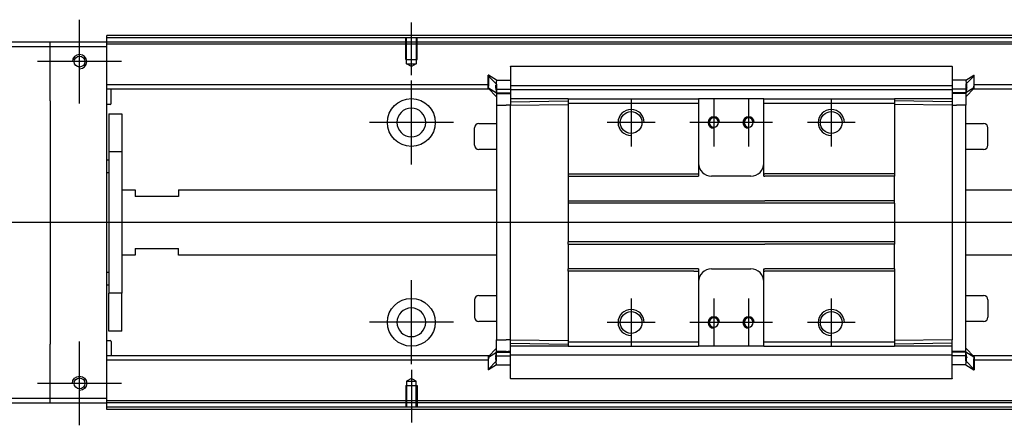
# Model space of a CAD drawing. Header units: millimetres. Extents: x -386 to 3135, y -1989 to 860.
# Tile 286 of 596: x -162 to 64, y -162 to -69. Entities that reach past the tile are written whole.
import ezdxf
from ezdxf.lldxf.tags import DXFTag

# ---------------------------------------------------------------- set-up
doc = ezdxf.new("R2010")
doc.units = ezdxf.units.MM
doc.layers.get('0').update_dxf_attribs({"linetype": 'CONTINUOUS'})
tags = doc.linetypes.add('DASHED', pattern=[25.72, 12.86, -12.86]).pattern_tags.tags
tags[6:7] = [DXFTag(74, 4), DXFTag(75, 0), DXFTag(340, '0'), DXFTag(46, 0.0), DXFTag(50, 0.0), DXFTag(44, 0.0), DXFTag(45, 0.0)]
tags[4:5] = [DXFTag(74, 4), DXFTag(75, 0), DXFTag(340, '0'), DXFTag(46, 0.0), DXFTag(50, 0.0), DXFTag(44, 0.0), DXFTag(45, 0.0)]

msp = doc.modelspace()

# ---------------------------------------------------------------- linework, layer by layer
at = {"ltscale": 0.2}
for p, q in [((-148.7, -88.4), (-148.7, -69.1)), ((-72.45, -81.9), (-72.45, -69.75)), ((-139.05, -78.75), (-158.35, -78.75)), ((-72.45, -102.4), (-72.45, -83.1)), ((-21.95, -87.25), (-21.95, -98.25)), ((-2.95, -87.25), (-2.95, -98.25)), ((5.05, -87.25), (5.05, -98.25)), ((24.05, -87.25), (24.05, -98.25)), ((-62.8, -92.75), (-82.1, -92.75)), ((-16.45, -92.75), (-27.45, -92.75)), ((2.55, -92.75), (-8.45, -92.75)), ((10.55, -92.75), (-0.45, -92.75)), ((29.55, -92.75), (18.55, -92.75)), ((-72.45, -148.35), (-72.45, -129.05)), ((-21.95, -133.25), (-21.95, -144.25)), ((-2.95, -133.25), (-2.95, -144.25)), ((5.05, -133.25), (5.05, -144.25)), ((24.05, -133.25), (24.05, -144.25)), ((-62.8, -138.7), (-82.1, -138.7)), ((-16.45, -138.75), (-27.45, -138.75)), ((2.55, -138.75), (-8.45, -138.75)), ((10.55, -138.75), (-0.45, -138.75)), ((29.55, -138.75), (18.55, -138.75)), ((-148.7, -162.4), (-148.7, -143.1)), ((-72.45, -149.6), (-72.45, -161.75)), ((-139.05, -152.75), (-158.35, -152.75))]:
    msp.add_line(p, q, dxfattribs=at)
at = {"linetype": 'Continuous'}
for p, q in [((-155.45, -74.25), (-229.45, -74.25)), ((-155.45, -75.25), (-155.45, -74.25)), ((-142.45, -74.25), (-155.45, -74.25)), ((-142.45, -73.25), (-142.45, -72.75)), ((128.43, -73.25), (-142.45, -73.25)), ((-142.45, -74.25), (-142.45, -73.25)), ((-142.45, -75.25), (-142.45, -74.25)), ((128.18, -74.25), (-142.45, -74.25)), ((-229.45, -75.25), (-155.45, -75.25)), ((-155.45, -75.25), (-142.45, -75.25)), ((-155.45, -87.75), (-155.45, -75.25)), ((-142.45, -156.25), (-142.45, -75.25)), ((-49.7, -79.79), (51.8, -79.79)), ((-49.7, -79.84), (-49.7, -85.15)), ((51.8, -79.84), (51.8, -85.15)), ((-54.7, -81.88), (-54.8, -81.88)), ((-54.8, -84.41), (-54.8, -81.88)), ((-54.8, -81.98), (-52.9, -83.96)), ((-52.9, -83.03), (-54.7, -81.88)), ((-54.7, -81.88), (-54.7, -84.41)), ((-52.9, -83.03), (-49.7, -83.03)), ((55, -83.03), (51.8, -83.03)), ((55, -83.03), (56.8, -81.88)), ((56.9, -81.98), (55, -83.96)), ((56.8, -81.88), (56.9, -81.88)), ((56.8, -81.88), (56.8, -84.41)), ((56.9, -84.41), (56.9, -81.88)), ((-54.8, -84.07), (-142.45, -84.07)), ((-54.6, -85.07), (-142.45, -85.07)), ((-141.45, -88.4), (-141.45, -85.07)), ((-54.8, -84.77), (-54.8, -84.41)), ((-54.8, -84.77), (-54.7, -84.77)), ((-54.8, -84.87), (-54.8, -84.77)), ((-52.9, -86.85), (-54.8, -84.87)), ((-54.7, -84.77), (-54.7, -84.41)), ((-54.7, -84.77), (-52.9, -85.92)), ((-53.03, -85.07), (-49.71, -85.07)), ((-52.9, -85.02), (-52.9, -86.07)), ((-52.9, -85.92), (-49.7, -85.92)), ((-49.7, -84.22), (51.8, -84.22)), ((-49.7, -85.27), (-49.7, -85.15)), ((-49.7, -85.27), (-49.7, -87.27)), ((51.8, -85.27), (-49.7, -85.27)), ((51.81, -84.07), (51.8, -84.07)), ((51.8, -85.27), (51.8, -85.15)), ((51.8, -85.27), (51.8, -85.15)), ((51.8, -85.27), (51.8, -87.27)), ((55, -85.92), (51.8, -85.92)), ((55.12, -85.07), (51.81, -85.07)), ((56.8, -84.77), (55, -85.92)), ((55, -86.85), (56.9, -84.87)), ((55, -85.02), (55, -86.07)), ((125.58, -85.07), (56.71, -85.07)), ((56.8, -84.77), (56.8, -84.41)), ((56.9, -84.77), (56.8, -84.77)), ((125.82, -84.07), (56.9, -84.07)), ((56.9, -84.77), (56.9, -84.41)), ((56.9, -84.87), (56.9, -84.77)), ((-155.45, -87.75), (-155.45, -143.75)), ((-52.9, -86.07), (-52.9, -88.77)), ((-36.45, -87.27), (-49.7, -87.27)), ((-49.7, -87.27), (-49.7, -88)), ((-49.7, -88), (-36.45, -87.77)), ((-49.7, -88), (-49.7, -88.73)), ((-36.45, -87.27), (-36.45, -88.27)), ((-6.7, -87.27), (-6.45, -87.27)), ((-6.45, -87.27), (-6.45, -88.27)), ((8.55, -87.27), (-6.45, -87.27)), ((8.55, -87.27), (38.55, -87.27)), ((8.55, -88.27), (8.55, -87.27)), ((38.55, -87.27), (38.55, -88.27)), ((51.8, -87.27), (38.55, -87.27)), ((51.8, -88), (38.55, -87.77)), ((51.8, -87.27), (51.8, -88)), ((51.8, -88), (51.8, -88.73)), ((55, -86.07), (55, -88.77)), ((-141.65, -88.6), (-142.45, -88.6)), ((-52.9, -88.77), (-50.7, -88.77)), ((-52.9, -88.77), (-52.9, -142.73)), ((-49.7, -88.77), (-50.7, -88.77)), ((-49.7, -88.73), (-36.45, -88.63)), ((-49.7, -142.77), (-49.7, -88.73)), ((-36.45, -88.27), (-36.45, -104.55)), ((-6.7, -88.27), (-6.45, -88.27)), ((-6.45, -88.27), (-6.45, -104.55)), ((8.55, -88.27), (38.55, -88.27)), ((8.55, -104.55), (8.55, -88.27)), ((38.55, -88.27), (38.55, -104.55)), ((51.8, -88.73), (38.55, -88.63)), ((51.8, -88.73), (51.8, -142.77)), ((51.8, -88.77), (52.8, -88.77)), ((55, -88.77), (52.8, -88.77)), ((55, -145.58), (55, -88.77)), ((-141.95, -90.75), (-138.95, -90.75)), ((-141.95, -90.75), (-141.95, -99.5)), ((-138.95, -90.75), (-138.95, -99.5)), ((-57.95, -97.97), (-57.95, -93.97)), ((-57.95, -93.97), (-57.95, -93.97)), ((-56.95, -92.97), (-52.9, -92.97)), ((55, -92.97), (59.05, -92.97)), ((60.05, -97.97), (60.05, -93.97)), ((-138.95, -99.5), (-141.95, -99.5)), ((-141.95, -99.5), (-141.95, -132)), ((-138.95, -99.5), (-138.95, -132)), ((-52.9, -98.97), (-56.95, -98.97)), ((59.05, -98.97), (55, -98.97)), ((-142.45, -101.35), (-141.95, -101.35)), ((-141.95, -104.35), (-142.45, -104.35)), ((-36.45, -104.55), (-7.56, -104.55)), ((-36.45, -104.55), (-36.45, -105.1)), ((-36.45, -105.1), (-6.45, -105.1)), ((-36.45, -105.1), (-36.45, -110.75)), ((-6.45, -104.55), (-6.45, -105.1)), ((5.55, -105.1), (-3.45, -105.1)), ((8.55, -105.1), (8.55, -104.55)), ((8.55, -105.1), (8.8, -105.1)), ((24.8, -105.1), (8.8, -105.1)), ((38.55, -105.1), (24.8, -105.1)), ((38.55, -104.55), (38.55, -105.1)), ((38.55, -110.75), (38.55, -105.1)), ((-138.95, -108.25), (-135.95, -108.25)), ((-135.95, -108.25), (-135.95, -109.75)), ((-125.95, -108.25), (-52.9, -108.25)), ((-125.95, -108.25), (-125.95, -109.75)), ((55, -108.25), (119.99, -108.25)), ((-125.95, -109.75), (-135.95, -109.75)), ((-36.45, -110.75), (8.8, -110.75)), ((-36.45, -110.75), (-36.45, -111.3)), ((24.8, -110.75), (8.8, -110.75)), ((38.55, -110.75), (24.8, -110.75)), ((38.55, -111.3), (38.55, -110.75)), ((38.55, -111.3), (-36.45, -111.3)), ((-36.45, -111.3), (-36.45, -120.2)), ((38.55, -111.3), (38.55, -120.2)), ((-135.95, -121.75), (-125.95, -121.75)), ((-135.95, -121.75), (-135.95, -123.25)), ((-125.95, -123.25), (-125.95, -121.75)), ((38.55, -120.2), (-36.45, -120.2)), ((-36.45, -120.75), (-36.45, -120.2)), ((-36.45, -120.75), (8.8, -120.75)), ((-36.45, -120.75), (-36.45, -126.4)), ((24.8, -120.75), (8.8, -120.75)), ((38.55, -120.75), (24.8, -120.75)), ((38.55, -120.2), (38.55, -120.75)), ((38.55, -126.4), (38.55, -120.75)), ((-135.95, -123.25), (-138.95, -123.25)), ((-52.9, -123.25), (-125.95, -123.25)), ((116.38, -123.25), (55, -123.25)), ((-6.45, -126.4), (-36.45, -126.4)), ((-36.45, -126.95), (-36.45, -126.4)), ((-6.45, -126.4), (-6.45, -126.95)), ((-3.45, -126.4), (5.55, -126.4)), ((8.55, -126.95), (8.55, -126.4)), ((24.8, -126.4), (8.8, -126.4)), ((38.55, -126.4), (24.8, -126.4)), ((38.55, -126.4), (38.55, -126.95)), ((-142.45, -127.16), (-141.95, -127.16)), ((-7.56, -126.95), (-36.45, -126.95)), ((-36.45, -126.95), (-36.45, -143.23)), ((-6.45, -126.95), (-6.45, -143.23)), ((8.55, -143.23), (8.55, -126.95)), ((38.55, -126.95), (38.55, -143.23)), ((-141.95, -130.16), (-142.45, -130.16)), ((-138.95, -132), (-141.95, -132)), ((-141.95, -140.75), (-141.95, -132)), ((-138.95, -140.75), (-138.95, -132)), ((-56.95, -132.53), (-52.9, -132.53)), ((55, -132.53), (59.05, -132.53)), ((-57.95, -133.53), (-57.95, -137.53)), ((60.05, -133.53), (60.05, -137.53)), ((60.05, -137.53), (60.05, -137.53)), ((-52.9, -138.53), (-56.95, -138.53)), ((59.05, -138.53), (55, -138.53)), ((-138.95, -140.75), (-141.95, -140.75)), ((-155.45, -156.25), (-155.45, -143.75)), ((-142.45, -142.91), (-141.65, -142.91)), ((-141.45, -143.11), (-141.45, -146.43)), ((-52.9, -144.65), (-54.8, -146.63)), ((-52.9, -145.43), (-52.9, -142.73)), ((-52.9, -142.73), (-50.7, -142.73)), ((-49.7, -142.73), (-50.7, -142.73)), ((-49.7, -143.5), (-49.7, -142.77)), ((-49.7, -142.77), (-36.45, -142.87)), ((-49.7, -143.5), (-36.45, -143.73)), ((-49.7, -144.23), (-49.7, -143.5)), ((-49.7, -146.23), (-49.7, -144.23)), ((-36.49, -144.23), (-49.7, -144.23)), ((-36.45, -143.23), (-36.45, -144.23)), ((-6.7, -143.23), (-6.45, -143.23)), ((-6.7, -144.23), (-6.45, -144.23)), ((-6.45, -143.23), (-6.45, -144.23)), ((8.55, -144.23), (-6.45, -144.23)), ((8.55, -143.23), (38.55, -143.23)), ((8.55, -144.23), (8.55, -143.23)), ((8.55, -144.23), (38.55, -144.23)), ((51.8, -142.77), (38.55, -142.87)), ((38.55, -143.23), (38.55, -144.23)), ((51.8, -143.5), (38.55, -143.73)), ((51.8, -144.23), (38.55, -144.23)), ((51.8, -144.23), (51.8, -142.73)), ((51.8, -146.23), (51.8, -144.23)), ((55, -144.65), (56.9, -146.63)), ((-54.6, -146.43), (-142.45, -146.43)), ((-54.8, -146.63), (-54.8, -146.73)), ((-54.8, -146.73), (-54.8, -147.09)), ((-54.8, -146.73), (-54.7, -146.73)), ((-54.7, -146.73), (-52.9, -145.58)), ((-54.7, -146.73), (-54.7, -147.09)), ((-53.03, -146.43), (-49.71, -146.43)), ((-52.9, -146.49), (-52.9, -145.43)), ((-52.9, -145.58), (-49.7, -145.58)), ((51.8, -146.23), (-49.7, -146.23)), ((-49.7, -151.66), (-49.7, -146.23)), ((-49.7, -146.23), (-49.7, -146.35)), ((55, -145.58), (51.8, -145.58)), ((51.8, -146.23), (51.8, -146.35)), ((51.8, -146.23), (51.8, -146.35)), ((51.8, -151.66), (51.8, -146.35)), ((55.12, -146.43), (51.81, -146.43)), ((55, -146.49), (55, -145.43)), ((56.8, -146.73), (55, -145.58)), ((110.79, -146.43), (56.71, -146.43)), ((56.8, -146.73), (56.8, -147.09)), ((56.9, -146.73), (56.8, -146.73)), ((56.9, -146.63), (56.9, -146.73)), ((56.9, -146.73), (56.9, -147.09)), ((-54.8, -147.43), (-142.45, -147.43)), ((-54.8, -147.09), (-54.8, -149.63)), ((-54.8, -149.53), (-52.9, -147.55)), ((-54.7, -149.63), (-54.7, -147.09)), ((-52.9, -148.47), (-54.7, -149.63)), ((-52.9, -148.47), (-49.7, -148.47)), ((55, -148.47), (51.8, -148.47)), ((56.9, -149.53), (55, -147.55)), ((55, -148.47), (56.8, -149.63)), ((56.8, -149.63), (56.8, -147.09)), ((56.9, -147.09), (56.9, -149.63)), ((110.55, -147.43), (56.9, -147.43)), ((-54.7, -149.63), (-54.8, -149.63)), ((56.8, -149.63), (56.9, -149.63)), ((51.8, -151.71), (-49.7, -151.71)), ((-155.45, -156.25), (-229.45, -156.25)), ((-229.45, -157.25), (-155.45, -157.25)), ((-155.45, -157.25), (-155.45, -156.25)), ((-142.45, -156.25), (-155.45, -156.25)), ((-155.45, -157.25), (-142.45, -157.25)), ((-142.45, -157.25), (-142.45, -156.25)), ((108.19, -157.25), (-142.45, -157.25)), ((-142.45, -158.25), (-142.45, -157.25)), ((107.94, -158.25), (-142.45, -158.25)), ((-142.45, -158.75), (-142.45, -158.25))]:
    msp.add_line(p, q, dxfattribs=at)
at = {"linetype": 'DASHED', "ltscale": 0.1}
for p, q in [((-73.75, -78.25), (-73.75, -73.25)), ((-73.53, -79.25), (-73.53, -73.25)), ((-71.38, -73.25), (-71.38, -79.25)), ((-71.15, -78.25), (-71.15, -73.25)), ((-73.75, -78.25), (-71.15, -78.25)), ((-72.45, -79.89), (-73.53, -79.25)), ((-73.53, -79.25), (-71.38, -79.25)), ((-71.38, -79.25), (-72.45, -79.89)), ((-73.75, -153.25), (-71.15, -153.25)), ((-73.75, -153.25), (-73.75, -158.25)), ((-72.45, -151.61), (-73.53, -152.25)), ((-73.53, -152.25), (-73.53, -158.25)), ((-73.53, -152.25), (-71.38, -152.25)), ((-71.38, -152.25), (-72.45, -151.61)), ((-71.38, -158.25), (-71.38, -152.25)), ((-71.15, -153.25), (-71.15, -158.25))]:
    msp.add_line(p, q, dxfattribs=at)
at = {"linetype": 'DASHED'}
for p, q in [((197.55, -74.75), (-142.45, -74.75)), ((-49.7, -79.84), (-49.7, -79.79)), ((51.8, -79.84), (51.8, -79.79)), ((-50.7, -86.07), (-52.9, -86.07)), ((-49.7, -86.07), (-50.2, -86.07)), ((-49.7, -86.57), (-49.7, -86.57)), ((51.8, -86.57), (51.8, -86.57)), ((-36.49, -95.95), (-36.45, -95.95)), ((-50.7, -145.43), (-52.9, -145.43)), ((-49.7, -145.43), (-50.2, -145.43)), ((-49.7, -144.93), (-49.7, -144.93)), ((51.8, -144.93), (51.8, -144.93)), ((51.8, -145.43), (52.3, -145.43)), ((-49.7, -151.66), (-49.7, -151.71)), ((51.8, -151.66), (51.8, -151.71)), ((108.31, -156.75), (-142.45, -156.75))]:
    msp.add_line(p, q, dxfattribs=at)
msp.add_line((211.55, -115.79), (-230.45, -115.75))
for centre in [(-148.7, -78.75), (-148.7, -152.75)]:
    msp.add_circle(centre, 1.25)
at = {"linetype": 'Continuous'}
for centre, radius in [((-72.45, -92.75), 5.5), ((-21.95, -92.75), 2.5), ((24.05, -92.75), 2.5), ((-72.45, -138.7), 5.5), ((-21.95, -138.75), 2.5), ((24.05, -138.75), 2.5)]:
    msp.add_circle(centre, radius, dxfattribs=at)
at = {"linetype": 'Continuous', "extrusion": (0, 0, -1)}
for centre, radius in [((72.45, -92.75), 3.3), ((2.95, -92.75), 1.05), ((-5.05, -92.75), 1.05), ((2.95, -138.75), 1.05), ((-5.05, -138.75), 1.05)]:
    msp.add_circle(centre, radius, dxfattribs=at)
at = {"linetype": 'Continuous', "extrusion": (-6.12303e-17, 0, -1)}
msp.add_circle((72.45, -138.7), 3.3, dxfattribs=at)
at = {"linetype": 'Continuous'}
for centre, radius, start, end in [((-148.7, -78.75), 1.65, 270, 180), ((-141.65, -88.4), 0.2, 270, 0), ((-56.95, -93.97), 1, 90, 180), ((59.05, -93.97), 1, 0, 90), ((-56.95, -97.97), 1, 180, 270), ((59.05, -97.97), 1, 270, 0), ((-3.45, -102.1), 3, 180, 270), ((5.55, -102.1), 3, 270, 360), ((-3.45, -129.4), 3, 90, 180), ((5.55, -129.4), 3, 0, 90), ((-56.95, -133.53), 1, 90, 180), ((59.05, -133.53), 1, 0, 90), ((-56.95, -137.53), 1, 180, 270), ((59.05, -137.53), 1, 270, 0), ((-141.65, -143.11), 0.2, 0, 90)]:
    msp.add_arc(centre, radius, start, end, dxfattribs=at)
for centre, radius in [((-21.95, -92.75), 3), ((24.05, -92.75), 3), ((-2.95, -92.75), 1.3), ((5.05, -92.75), 1.3), ((-21.95, -138.75), 3), ((24.05, -138.75), 3), ((-2.95, -138.75), 1.3), ((5.05, -138.75), 1.3)]:
    msp.add_arc(centre, radius, 0, 270)
at = {"linetype": 'Continuous', "extrusion": (-6.12303e-17, 0, -1)}
msp.add_arc((148.7, -152.75), 1.65, 0, 270, dxfattribs=at)
at = {"linetype": 'Continuous'}
for points, degree in [([(128.55, -72.75), (-142.45, -72.75)], 1), ([(-53.06, -84.72), (-53.05, -84.54), (-53.03, -84.36), (-53.01, -84.2)], 3), ([(-53.06, -84.85), (-53.05, -84.93), (-53.04, -85.01), (-53.03, -85.08)], 3), ([(55.16, -84.72), (55.14, -84.54), (55.12, -84.36), (55.11, -84.2)], 3), ([(55.15, -84.85), (55.14, -84.93), (55.13, -85.01), (55.12, -85.08)], 3), ([(-52.9, -86.07), (-51.9, -86.07)], 1), ([(-51.9, -86.07), (-49.7, -86.07)], 1), ([(-36.45, -87.27), (-6.7, -87.27)], 1), ([(55, -86.07), (51.8, -86.07)], 1), ([(-36.45, -88.27), (-6.7, -88.27)], 1), ([(-7.56, -104.55), (-6.56, -104.55)], 1), ([(-6.45, -104.55), (-6.56, -104.55)], 1), ([(8.55, -104.55), (8.8, -104.55)], 1), ([(24.8, -104.55), (8.8, -104.55)], 1), ([(38.55, -104.55), (24.8, -104.55)], 1), ([(8.55, -126.4), (8.8, -126.4)], 1), ([(-7.56, -126.95), (-6.56, -126.95)], 1), ([(-6.45, -126.95), (-6.56, -126.95)], 1), ([(8.55, -126.95), (8.8, -126.95)], 1), ([(24.8, -126.95), (8.8, -126.95)], 1), ([(38.55, -126.95), (24.8, -126.95)], 1), ([(-36.45, -143.23), (-22.7, -143.23)], 1), ([(-36.45, -144.23), (-22.7, -144.23)], 1), ([(-22.7, -143.23), (-21.7, -143.23)], 1), ([(-22.7, -144.23), (-21.7, -144.23)], 1), ([(-21.7, -143.23), (-6.7, -143.23)], 1), ([(-21.7, -144.23), (-6.7, -144.23)], 1), ([(-53.06, -146.65), (-53.05, -146.57), (-53.04, -146.49), (-53.03, -146.42)], 3), ([(-53.06, -146.78), (-53.05, -146.96), (-53.03, -147.14), (-53.01, -147.3)], 3), ([(-52.9, -145.43), (-51.9, -145.43)], 1), ([(-51.9, -145.43), (-49.7, -145.43)], 1), ([(55, -145.43), (51.8, -145.43)], 1), ([(55.15, -146.65), (55.14, -146.57), (55.13, -146.49), (55.12, -146.42)], 3), ([(107.82, -158.75), (-142.45, -158.75)], 1)]:
    msp.add_open_spline(points, degree=degree, dxfattribs=at)
for points, knots in [([(-52.9, -83.03), (-52.89, -83.05), (-52.9, -83.11), (-52.92, -83.34), (-52.93, -83.49), (-52.98, -83.87), (-53, -84.1), (-53.04, -84.47), (-53.05, -84.59), (-53.06, -84.72)], [0, 0, 0, 0, 0.287722, 0.287722, 0.57524, 0.57524, 0.866218, 0.866218, 1, 1, 1, 1]), ([(55, -83.03), (54.99, -83.05), (54.99, -83.11), (55.01, -83.34), (55.03, -83.49), (55.07, -83.87), (55.1, -84.1), (55.13, -84.47), (55.15, -84.59), (55.16, -84.72)], [0, 0, 0, 0, 0.287722, 0.287722, 0.57524, 0.57524, 0.866218, 0.866218, 1, 1, 1, 1]), ([(-53.06, -84.85), (-53.06, -84.83), (-53.07, -84.81), (-53.07, -84.76), (-53.07, -84.74), (-53.06, -84.72)], [0, 0, 0, 0, 0.477374, 0.477374, 1, 1, 1, 1]), ([(-53.03, -85.08), (-53.01, -85.16), (-53, -85.24), (-52.97, -85.44), (-52.95, -85.56), (-52.93, -85.75), (-52.92, -85.83), (-52.91, -85.9), (-52.9, -85.92), (-52.9, -85.92)], [0, 0, 0, 0, 0.160093, 0.160093, 0.46629, 0.46629, 0.769268, 0.769268, 1, 1, 1, 1]), ([(55.12, -85.08), (55.11, -85.16), (55.1, -85.24), (55.07, -85.44), (55.05, -85.56), (55.02, -85.75), (55.01, -85.83), (55, -85.9), (55, -85.92), (55, -85.92)], [0, 0, 0, 0, 0.160093, 0.160093, 0.46629, 0.46629, 0.769268, 0.769268, 1, 1, 1, 1]), ([(55.15, -84.85), (55.16, -84.83), (55.16, -84.81), (55.16, -84.76), (55.16, -84.74), (55.16, -84.72)], [0, 0, 0, 0, 0.477374, 0.477374, 1, 1, 1, 1]), ([(-53.06, -146.65), (-53.06, -146.67), (-53.07, -146.69), (-53.07, -146.74), (-53.07, -146.76), (-53.06, -146.78)], [0, 0, 0, 0, 0.477374, 0.477374, 1, 1, 1, 1]), ([(-52.9, -148.47), (-52.89, -148.45), (-52.9, -148.39), (-52.92, -148.16), (-52.93, -148.01), (-52.98, -147.63), (-53, -147.4), (-53.04, -147.03), (-53.05, -146.91), (-53.06, -146.78)], [0, 0, 0, 0, 0.287722, 0.287722, 0.57524, 0.57524, 0.866218, 0.866218, 1, 1, 1, 1]), ([(-53.03, -146.42), (-53.01, -146.34), (-53, -146.27), (-52.97, -146.06), (-52.95, -145.94), (-52.93, -145.75), (-52.92, -145.67), (-52.91, -145.6), (-52.9, -145.58), (-52.9, -145.58)], [0, 0, 0, 0, 0.160093, 0.160093, 0.46629, 0.46629, 0.769268, 0.769268, 1, 1, 1, 1]), ([(55, -148.47), (54.99, -148.45), (54.99, -148.39), (55.01, -148.16), (55.03, -148.01), (55.07, -147.63), (55.1, -147.4), (55.13, -147.03), (55.15, -146.91), (55.16, -146.78)], [0, 0, 0, 0, 0.287722, 0.287722, 0.57524, 0.57524, 0.866218, 0.866218, 1, 1, 1, 1]), ([(55.12, -146.42), (55.11, -146.34), (55.1, -146.27), (55.06, -146.06), (55.05, -145.94), (55.02, -145.75), (55.01, -145.67), (55, -145.6), (55, -145.58), (55, -145.58)], [0, 0, 0, 0, 0.160093, 0.160093, 0.46629, 0.46629, 0.769268, 0.769268, 1, 1, 1, 1]), ([(55.15, -146.65), (55.16, -146.67), (55.16, -146.69), (55.16, -146.74), (55.16, -146.76), (55.16, -146.78)], [0, 0, 0, 0, 0.477374, 0.477374, 1, 1, 1, 1])]:
    msp.add_open_spline(points, degree=3, knots=knots, dxfattribs=at)
for points in [[(-52.9, -83.96), (-52.9, -84), (-52.9, -85.02)], [(55, -83.96), (55, -84), (55, -85.02)], [(-52.9, -147.55), (-52.9, -147.5), (-52.9, -146.49)], [(55, -147.55), (55, -147.5), (55, -146.49)]]:
    msp.add_rational_spline(points, [1, 0.817576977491, 1], degree=2, dxfattribs=at)

doc.saveas('drawing.dxf')
